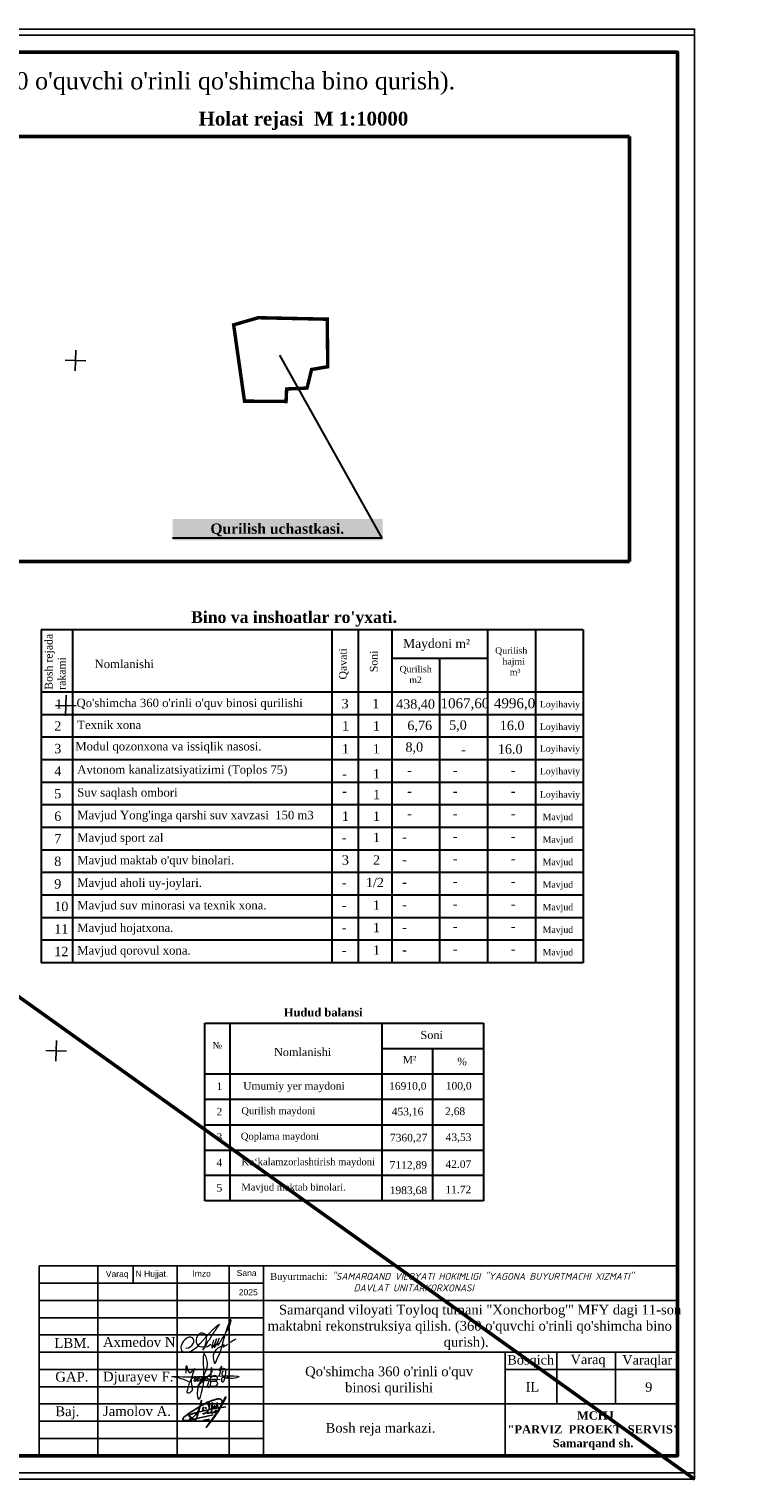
# Model space of a CAD drawing. Header units: millimetres. Extents: x -257011 to 237647566, y 2784933 to 6706507.
# Tile 369 of 451: x 10019690 to 10124908, y 5788658 to 5998658. Entities that reach past the tile are written whole.
import ezdxf

# ---------------------------------------------------------------- set-up
doc = ezdxf.new("R2010")
doc.units = ezdxf.units.MM
doc.header["$LTSCALE"] = 1000
doc.linetypes.add('ACAD_ISO02W100', pattern=[15, 12, -3])
for name, color, linetype in [('(001) Сетка', 92, 'Continuous'), ('(002) Рамка', 7, 'Continuous'), ('(040) Ограда', 7, 'Continuous')]:
    doc.layers.add(name, color=color, linetype=linetype)
doc.layers.add('Та', color=250, linetype='Continuous', lineweight=25)
doc.layers.add('Ф А С А Д', color=250, linetype='Continuous', lineweight=15)
doc.styles.add('arial', font='arial.ttf', dxfattribs={"height": 300})
doc.styles.add('Roman', font='romans')
doc.styles.get("Standard").update_dxf_attribs({"font": 'ARIALN.TTF'})
doc.styles.add('WMF-Times New Roman0', font='times.ttf')
doc.linetypes.add('KANALIS_K', pattern='A,1,["<",Standard,S=1.8,R=0,X=-0.9,Y=-0.9],3,-1,["К",Standard,S=1.8,R=0,X=-0.9,Y=-0.9],-1,10', length=16)
picture_1 = doc.add_image_def('image6.png', size_in_pixel=(1429, 926))

# ---------------------------------------------------------------- blocks, each defined once
blk = doc.blocks.new('rthtrh')
at = {"color": 5}
for p, q in [((1363854, 521167), (1363868, 521192)), ((1363868, 521192), (1363889, 521219)), ((1363889, 521219), (1363907, 521234)), ((1363907, 521234), (1363927, 521243)), ((1363927, 521243), (1363940, 521249)), ((1363940, 521249), (1363965, 521249)), ((1363965, 521249), (1363988, 521244)), ((1363988, 521244), (1364013, 521227)), ((1364013, 521227), (1364030, 521204)), ((1364030, 521204), (1364039, 521185)), ((1363834, 521118), (1363842, 521141)), ((1363834, 521086), (1363834, 521118)), ((1363834, 521056), (1363834, 521086)), ((1363840, 521035), (1363834, 521056)), ((1363845, 521017), (1363840, 521035)), ((1363842, 521141), (1363854, 521167)), ((1363865, 520990), (1363845, 521017)), ((1363882, 520966), (1363865, 520990)), ((1363895, 520959), (1363882, 520966)), ((1363917, 520946), (1363895, 520959)), ((1363951, 520940), (1363917, 520946)), ((1363996, 520940), (1363951, 520940)), ((1364033, 520940), (1363996, 520940)), ((1364017, 520962), (1364016, 520946)), ((1364016, 520946), (1364016, 520940)), ((1364026, 520997), (1364017, 520962)), ((1364037, 521043), (1364026, 520997)), ((1364075, 520948), (1364033, 520940)), ((1364044, 521090), (1364037, 521043)), ((1364039, 521185), (1364046, 521147)), ((1364046, 521147), (1364044, 521090)), ((1364148, 520999), (1364075, 520948)), ((1364568, 521050), (1364689, 521123))]:
    blk.add_line(p, q, dxfattribs=at)
for points in [[(1364210, 521100), (1364186, 521015), (1364172, 520967), (1364172, 520940), (1364173, 520926), (1364179, 520925), (1364185, 520931), (1364202, 520956), (1364218, 520984), (1364240, 521027), (1364256, 521068), (1364272, 521125), (1364269, 521122), (1364225, 520990), (1364220, 520961), (1364220, 520944), (1364225, 520939), (1364232, 520939), (1364241, 520950), (1364248, 520960), (1364254, 520969), (1364260, 520978), (1364273, 520996), (1364281, 521008), (1364288, 521027), (1364309, 521073), (1364315, 521086), (1364332, 521126), (1364332, 521134), (1364327, 521134), (1364314, 521097), (1364294, 521040), (1364290, 521012), (1364293, 520997), (1364298, 520988), (1364308, 520988), (1364316, 520999), (1364326, 521014), (1364344, 521036), (1364351, 521047), (1364377, 521090), (1364389, 521112), (1364414, 521155), (1364449, 521203), (1364476, 521258), (1364523, 521332), (1364563, 521417), (1364583, 521493), (1364590, 521517), (1364590, 521527), (1364583, 521532), (1364571, 521532), (1364561, 521512), (1364541, 521459), (1364498, 521348), (1364434, 521131), (1364395, 520998), (1364377, 520936), (1364337, 520802), (1364282, 520678), (1364249, 520605), (1364238, 520588), (1364230, 520594), (1364226, 520615), (1364222, 520638), (1364214, 520663), (1364206, 520725), (1364206, 520774), (1364224, 520814), (1364265, 520883), (1364310, 520926), (1364364, 520959), (1364411, 520988), (1364432, 520996), (1364434, 520992), (1364431, 520979), (1364419, 520970), (1364414, 520960), (1364416, 520951), (1364423, 520951), (1364434, 520958), (1364443, 520964), (1364452, 520968), (1364474, 520975), (1364483, 520978), (1364492, 520986), (1364499, 520996), (1364503, 521002), (1364511, 521006), (1364511, 521006)], [(1363608, 520919), (1363661, 520924), (1363702, 520951), (1363738, 520975), (1363765, 521018), (1363780, 521059), (1363780, 521096), (1363765, 521122), (1363753, 521142), (1363714, 521156), (1363671, 521156), (1363631, 521136), (1363583, 521097), (1363555, 521074), (1363525, 521025), (1363511, 520984), (1363500, 520955), (1363500, 520930), (1363508, 520901), (1363515, 520870), (1363535, 520855), (1363555, 520841), (1363586, 520832), (1363613, 520832), (1363645, 520832), (1363675, 520843), (1363732, 520864), (1363761, 520883), (1363817, 520921), (1363863, 520963), (1363919, 521022), (1364179, 521312), (1364247, 521377), (1364282, 521405), (1364314, 521429), (1364336, 521443), (1364310, 521401), (1364279, 521361), (1364173, 521198), (1364133, 521139), (1364110, 521102), (1364087, 521068), (1364069, 521040), (1364047, 520995), (1364019, 520954), (1364007, 520925), (1363990, 520903), (1363970, 520879)]]:
    blk.add_lwpolyline(points, dxfattribs=at)
blk = doc.blocks.new('Setka')
at = {"layer": '(001) Сетка'}
for p, q in [((-1.5, 0), (1.5, 0)), ((0, 1.5), (0, -1.5))]:
    blk.add_line(p, q, dxfattribs=at)
blk = doc.blocks.new('kjvklglhl')
at = {"layer": '(001) Сетка'}
for p in [(439.82, 524.81), (439.82, 474.81), (439.82, 424.81)]:
    blk.add_blockref('Setka', p, dxfattribs=at)
blk = doc.blocks.new('rgsxhy')
at = {"color": 5, "lineweight": 0}
for points in [[(30159764, 9369979), (30160813, 9371961), (30161022, 9373086), (30160642, 9374202), (30160529, 9371279), (30160129, 9368855), (30159952, 9368321), (30159766, 9369571), (30162641, 9370909)], [(30158604, 9370613), (30157190, 9371107), (30156449, 9371260), (30157795, 9371248), (30158983, 9371230), (30160506, 9371280), (30164964, 9371184), (30162988, 9371384), (30162918, 9371683), (30163073, 9372004)], [(30158267, 9371725), (30158292, 9372259), (30158313, 9372715), (30158693, 9371762), (30159294, 9372267), (30158930, 9370820), (30158827, 9369247), (30158463, 9369143), (30158559, 9369856), (30159235, 9371184), (30159510, 9371288), (30159540, 9370947), (30159450, 9370679), (30159339, 9370650), (30159361, 9370924), (30159747, 9371281), (30159933, 9371214), (30159918, 9370984), (30159866, 9370709), (30159740, 9370650), (30159740, 9370910), (30160119, 9371295), (30160364, 9371221), (30160282, 9370791), (30160134, 9370702), (30160156, 9370902), (30160253, 9371169), (30160416, 9371266), (30160624, 9371251), (30160631, 9370947), (30160520, 9370739), (30160416, 9370746), (30160527, 9370999), (30160698, 9371199), (30160869, 9371251), (30161010, 9371117), (30161025, 9370828), (30160854, 9370717), (30160832, 9370976), (30160958, 9371184), (30161196, 9371429), (30161627, 9371986), (30161567, 9372349), (30161322, 9370056), (30161196, 9369857), (30161032, 9369926), (30161078, 9370217), (30161143, 9370464), (30161478, 9371132), (30161961, 9371429), (30162250, 9371221), (30162198, 9370761), (30161687, 9370666), (30161515, 9370590), (30161433, 9370590), (30162154, 9370635), (30162280, 9370516), (30162243, 9370197), (30162028, 9370012), (30161575, 9370012), (30161352, 9370012), (30161322, 9370071)], [(30162509, 9371311), (30162778, 9372539), (30162525, 9372058), (30163079, 9372349), (30162934, 9370564), (30162934, 9371149), (30163657, 9371231), (30163688, 9371396), (30163665, 9371051), (30163845, 9371089), (30163853, 9371329), (30163830, 9370556)]]:
    blk.add_spline(points, degree=3, dxfattribs=at)
blk = doc.blocks.new('nerbgbdtbugbd')
at = {"color": 5, "lineweight": -2}
for points in [[(1301441, -912503, 0.3871926), (1301421, -912608, 0.2468693), (1301462, -912624, 0.1075122), (1301553, -912598, 0.0377408), (1301616, -912557, 0.0432293), (1301738, -912461), (1301856, -912351), (1302009, -912205, 0.002873), (1302157, -912056, 0.0304903), (1302203, -911998, 0.1126937), (1302215, -911961, 0.6840545), (1302174, -911935, 0.0660715), (1302090, -912059, 0.0451978), (1302060, -912132, 0.0768236), (1302054, -912193, 0.068235), (1302080, -912319, 0.2986132), (1302177, -912367, 0.1038757), (1302374, -912300, 0.0290696), (1302528, -912180), (1302675, -912025), (1302798, -911893, 0.130527), (1302852, -911776, 0.0388963), (1302856, -911737, 0.7618556), (1302821, -911725, 0.0798394), (1302802, -911765, 0.0359534), (1302781, -911857, 0.0455744), (1302785, -912031, 0.0426923), (1302803, -912110, 0.3891518), (1302905, -912166, 0.1102897), (1303059, -912099), (1303140, -912029), (1303382, -911802, 0.0334276), (1303470, -911703, 0.0129551), (1303533, -911618, 0.1437243), (1303546, -911557, 0.5877061), (1303484, -911539, 0.0594709), (1303438, -911594, 0.0548384), (1303384, -911702, 0.0606455), (1303353, -911805, 0.0833859), (1303355, -911933, 0.5059841), (1303421, -911960, 0.0746594), (1303641, -911789, 0.0267645), (1303917, -911449, 0.0698425), (1304268, -910626), (1304769, -908938, 0.0913119), (1304777, -908873, 0.6479054), (1304724, -908855, 0.1300148), (1304701, -908893), (1304249, -910540), (1303723, -912034), (1303358, -912864), (1302937, -913765), (1302456, -914865), (1303556, -912632, 0.020305), (1304025, -911521, 0.0510054), (1304177, -910920), (1304280, -910177, 0.0500611), (1304304, -909917, 0.075905), (1304266, -909734, 0.060269), (1304163, -909581, 0.2197754), (1303878, -909436, 0.0807361), (1303465, -909486, 0.0249845), (1303180, -909596, 0.0130385), (1302610, -909917, 0.0239045), (1301788, -910451), (1301162, -910954), (1300713, -911334), (1300164, -911838), (1299536, -912438), (1298972, -913021), (1298525, -913523), (1298224, -913914), (1298110, -914126), (1298090, -914220), (1298104, -914298), (1298155, -914383), (1298291, -914454), (1298501, -914462), (1298825, -914389), (1299321, -914187), (1300019, -913880), (1300989, -913450), (1303222, -912415)], [(1299333, -913786, 0.1774898), (1299290, -913897, 0.0505623), (1299288, -913979, 0.3670195), (1299369, -914060, 0.2132882), (1299452, -914018), (1299738, -913626, 0.0414268), (1300104, -913056), (1300352, -912576, 0.0300362), (1300605, -911758), (1300675, -910352), (1300613, -912033), (1300547, -912628), (1300477, -913257), (1300442, -913499), (1300421, -913685, -0.0299546), (1300383, -913939, -0.3083385), (1300235, -914061, -0.0928663), (1300150, -914038), (1299994, -913962), (1298975, -913460, -0.0731209), (1299122, -913299, -0.0362342), (1299439, -913069), (1299863, -912836), (1300474, -912500), (1301923, -911834), (1302701, -911477), (1303596, -911130), (1304048, -910967), (1305142, -910571)], [(1302164, -911013), (1302123, -910754), (1302096, -910485), (1302088, -910377, 0.9456908), (1301953, -910398, 0.0931758), (1302006, -910763, 0.0597217), (1302186, -911157, -0.0340946), (1302225, -911288, 0.0218114), (1302266, -911544, 0.4516555), (1302407, -911600), (1302580, -911477)], [(1302632, -911206), (1302686, -910890, 0.0310101), (1302691, -910593, 0.0209508), (1302677, -910448, 0.2567522), (1302634, -910391, 0.3121151), (1302582, -910404, 0.0952627), (1302548, -910463, 0.0920883), (1302520, -910679, 0.0708045), (1302568, -910903), (1302690, -911214), (1302722, -911299, 0.1825801), (1302776, -911369, 0.4802348), (1302848, -911325, 0.0467012), (1302849, -911244, 0.1708854), (1302782, -911111, 0.1795677), (1302714, -911101, 0.274631), (1302670, -911163)], [(1303084, -911166), (1303158, -911060, 0.0403562), (1303221, -910954, 0.2285131), (1303216, -910835, 0.1998977), (1303176, -910809, 0.2428565), (1303076, -910850, 0.1216605), (1303030, -910969, 0.1264383), (1303060, -911097, 0.1064961), (1303128, -911174, 0.1201125), (1303186, -911200, 0.0807957), (1303282, -911200, 0.1696912), (1303389, -911132)], [(1303717, -910580), (1303523, -910848), (1303649, -910833, -0.1393412), (1303753, -910882, -0.0645393), (1303854, -911024)], [(1301318, -911619, 0.250229), (1301354, -911511, 0.4506148), (1301272, -911473, 0.5095488), (1301192, -911723), (1301276, -911779, -0.1747015), (1301313, -911832, -0.1814843), (1301299, -911884, -0.1121061), (1301133, -912001)], [(1301637, -913772, -0.0551579), (1302758, -913351)]]:
    blk.add_lwpolyline(points, format="xyb", dxfattribs=at)
for points in [[(1303439, -910141), (1303554, -911111)], [(1301582, -911114), (1301593, -911148)], [(1301653, -911366), (1301732, -911665)]]:
    blk.add_lwpolyline(points, dxfattribs=at)
blk = doc.blocks.new('dhyjfyuk')
for p, q in [((4383414, -1184524), (4383414, -1212024)), ((4475914, -1184524), (4383414, -1184524)), ((4391914, -1184524), (4391914, -1212024)), ((4397013, -1184524), (4397013, -1187024)), ((4403414, -1184524), (4403414, -1212024)), ((4410914, -1184524), (4410914, -1212024)), ((4415914, -1184524), (4415914, -1212024)), ((4475914, -1212024), (4475914, -1184524)), ((4415914, -1187024), (4383414, -1187024)), ((4415914, -1189524), (4383414, -1189524)), ((4415914, -1189524), (4475914, -1189524)), ((4415914, -1192024), (4383414, -1192024)), ((4415914, -1194524), (4383414, -1194524)), ((4383414, -1197024), (4475914, -1197024)), ((4450914, -1212024), (4450914, -1197024)), ((4458414, -1204524), (4458414, -1197024)), ((4466914, -1204524), (4466914, -1197024)), ((4383414, -1199524), (4415914, -1199524)), ((4450914, -1199524), (4475914, -1199524)), ((4383414, -1202024), (4415914, -1202024)), ((4383414, -1204524), (4475914, -1204524)), ((4383414, -1207024), (4415914, -1207024)), ((4383414, -1209524), (4415914, -1209524))]:
    blk.add_line(p, q)
at = {"lineweight": 9, "xscale": 1.125175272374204, "yscale": 1.125175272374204, "zscale": 1.125175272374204}
blk.add_blockref('rgsxhy', (-29528647, -11744878), dxfattribs=at)
at = {"color": 5, "lineweight": 25, "xscale": 0.8159673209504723, "yscale": 0.8159673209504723, "zscale": 0.8159673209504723, "rotation": 348.2281006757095}
blk.add_blockref('nerbgbdtbugbd', (3519502, -260297, -611), dxfattribs=at)
at = {"linetype": 'ACAD_ISO02W100', "lineweight": 5, "ltscale": 70, "char_height": 883.9, "attachment_point": 1, "style": 'arial'}
for s, insert in [('Varaq', (4393061, -1185254)), ('N Hujjat.', (4397374, -1185220)), ('Imzo', (4405607, -1185185)), ('Sana', (4412025, -1185111)), ('2025', (4412332, -1187897))]:
    blk.add_mtext(s, dxfattribs=dict(at, insert=insert))
at = {"style": 'WMF-Times New Roman0'}
for s, insert, char_height, width, attachment_point in [('Buyurtmachi:{\\fISOCPEUR|b0|i1|c204|p34; "SAMARQAND VILOYATI HOKIMLIGI "YAGONA\\fISOCPEUR|b0|i1|c0|p34; \\fISOCPEUR|b0|i1|c204|p34;BUYURTMACHI XIZMATI" \\fISOCPEUR|b0|i1|c0|p34;\\P                   \\fISOCPEUR|b0|i1|c204|p34;DAVLAT UNITARKORXONASI}', (4416879, -1186878, 105406), 1000, 59035.39, 4), ('\\pi3453.25486;Samarqand viloyati Toyloq tumani "Хоnсhоrbоg\'" МFY dagi 11-son \\P\\pi1816.32378;maktabni rekonstruksiya qilish. (360 o\'quvchi o\'rinli qo\'shimcha bino \\P\\pi27327.21058;qurish).', (4414694, -1193420), 1400, 60812.6, 4), ('Axmedov N.', (4392650, -1194845), 1414.3, 17081.22, 1), ("\\pt12184.088;Qo'shimcha 360 o'rinli o'quv binosi qurilishi", (4434117, -1199099), 1400, 29815.79, 2), ('Djurayev F.', (4392650, -1199845), 1414.29, 17081.22, 1), ('Jamolov A.', (4392650, -1204845), 1414.3, 17081.22, 1), ('\\pi12888.864;{\\fTimes New Roman|b1|i0|c204|p18;\\C0;MCHJ\\P\\pi2815.884;"PARVIZ  PROEKT  SERVIS"\\P\\pi9383.364;Samarqand sh.\\C256; }', (4448452, -1205594), 1200, 29788.7, 1)]:
    blk.add_mtext(s, dxfattribs=dict(at, insert=insert, char_height=char_height, width=width, attachment_point=attachment_point))
at = {"width": 6256.98, "attachment_point": 1}
for s, insert, char_height in [('{\\fTimes New Roman|b0|i0|c204|p18;\\C1;LBM.}', (4385613, -1194981), 1414.29), ('{\\fTimes New Roman|b0|i0|c204|p18;Bosqich}', (4451239, -1197449), 1370.37), ('{\\fTimes New Roman|b0|i0|c204|p18;Varaq}', (4460421, -1197383), 1370.37), ('{\\fTimes New Roman|b0|i0|c204|p18;Varaqlar}', (4467912, -1197449), 1370.37), ('{\\fTimes New Roman|b0|i0|c0|p18;\\C1;GAP\\fTimes New Roman|b0|i0|c204|p18;.}', (4385736, -1199872), 1414.29), ('{\\fTimes New Roman|b0|i0|c204|p18;IL}', (4453907, -1201350), 1370.37), ('{\\fTimes New Roman|b0|i0|c0|p18;9}', (4471227, -1201380), 1370.37), ('{\\fTimes New Roman|b0|i0|c204|p18;\\C1;Baj.}', (4385736, -1204872), 1414.29)]:
    blk.add_mtext(s, dxfattribs=dict(at, insert=insert, char_height=char_height))

msp = doc.modelspace()

# ---------------------------------------------------------------- hatches: boundary and pattern name
at = {"layer": '(040) Ограда', "linetype": 'KANALIS_K', "ltscale": 1000}
h = msp.add_hatch(color=256, dxfattribs=at)
h.set_gradient(color1=(255, 255, 255), tint=0.41, name='INVSPHERICAL')
h.paths.add_polyline_path([(10040492.072, 5924626.006), (10070928.067, 5924626.006), (10070928.067, 5927675.277), (10040492.072, 5927675.277)])

# ---------------------------------------------------------------- linework, layer by layer
at = {"layer": '(002) Рамка', "color": 1, "lineweight": 50, "ltscale": 1000, "const_width": 500}
msp.add_lwpolyline([(10052919.924, 5956844.035), (10049347.391, 5955812.709), (10050925.141, 5944759.14), (10056947.911, 5944716.785), (10057025.968, 5946522.476), (10059985.93, 5946656.836), (10060645.424, 5949343.07), (10062986.826, 5949746.894), (10062913.74, 5956630.972), (10052919.924, 5956844.035)], dxfattribs=at)
at = {"lineweight": 50, "ltscale": 1000}
msp.add_line((9821687.281, 5998658.246), (10116156.977, 5788658.246), dxfattribs=at)
at = {"lineweight": 30}
for p, q in [((10100011.98, 5911645.197), (10021453.586, 5911645.197)), ((10021453.586, 5911645.197), (10021453.586, 5863420.9)), ((10025972.929, 5911645.197), (10025972.929, 5863420.9)), ((10063585.293, 5911645.197), (10063585.293, 5899341.044)), ((10067382.922, 5911645.197), (10067382.922, 5863420.9)), ((10072270.636, 5911645.197), (10072270.636, 5863420.9)), ((10086141.308, 5911645.197), (10086141.308, 5863420.9)), ((10093076.644, 5911645.197), (10093076.644, 5863420.9)), ((10100011.98, 5911645.197), (10100011.98, 5863420.9)), ((10072270.636, 5907558.846), (10086141.308, 5907558.846)), ((10079205.972, 5907558.846), (10079205.972, 5863420.9)), ((10100011.98, 5902606.512), (10021453.586, 5902606.512)), ((10100011.98, 5899341.044), (10021453.586, 5899341.044)), ((10063585.293, 5899341.044), (10063585.293, 5863420.9)), ((10100011.98, 5896075.577), (10021453.586, 5896075.577)), ((10100011.98, 5892810.109), (10021453.586, 5892810.109)), ((10100011.98, 5889544.641), (10021453.586, 5889544.641)), ((10100011.98, 5886279.174), (10021453.586, 5886279.174)), ((10100011.98, 5883013.706), (10021453.586, 5883013.706)), ((10100011.98, 5879748.238), (10021453.586, 5879748.238)), ((10100011.98, 5876482.77), (10021453.586, 5876482.77)), ((10100011.98, 5873217.303), (10021453.586, 5873217.303)), ((10100011.98, 5869951.835), (10021453.586, 5869951.835)), ((10100011.98, 5866686.367), (10021453.586, 5866686.367)), ((10100011.98, 5863420.9), (10021453.586, 5863420.9))]:
    msp.add_line(p, q, dxfattribs=at)
at = {"color": 5}
msp.add_lwpolyline([(9821687.281, 5789542.175), (10116156.977, 5789542.175), (10116156.977, 5997774.318), (9821687.281, 5997774.318)], close=True, dxfattribs=at)
at = {"layer": 'Defpoints', "color": 6}
msp.add_lwpolyline([(9967656.977, 5998658.246), (9967656.977, 5788658.246), (10116156.977, 5788658.246), (10116156.977, 5998658.246)], close=True, dxfattribs=at)
at = {"layer": 'Та', "lineweight": 30}
for p, q in [((10045167.333, 5854666.261), (10085576.178, 5854666.261)), ((10045167.333, 5828951.541), (10045167.333, 5854666.261)), ((10048840.865, 5828951.541), (10048840.865, 5854666.261)), ((10070882.053, 5828951.541), (10070882.053, 5854666.261)), ((10085576.178, 5854666.261), (10085576.178, 5828951.541)), ((10070882.053, 5850992.729), (10085576.178, 5850992.729)), ((10078229.115, 5828951.541), (10078229.115, 5850992.729)), ((10045167.333, 5847319.198), (10085576.178, 5847319.198)), ((10045167.333, 5843645.667), (10085576.178, 5843645.667)), ((10045167.333, 5839972.135), (10085576.178, 5839972.135)), ((10045167.333, 5836298.604), (10085576.178, 5836298.604)), ((10085576.178, 5832625.073), (10045167.333, 5832625.073)), ((10085576.178, 5828951.541), (10045167.333, 5828951.541))]:
    msp.add_line(p, q, dxfattribs=at)
msp.add_lwpolyline([(10055976.158, 5951399.246), (10070805.882, 5924934.692), (10040492.072, 5924934.692)], dxfattribs=at)
at = {"layer": 'Ф А С А Д', "color": 5, "lineweight": 50}
msp.add_lwpolyline([(9831603.097, 5792021.129), (10113678.023, 5792021.129), (10113678.023, 5995295.364), (9831603.097, 5995295.364)], close=True, dxfattribs=at)

# ---------------------------------------------------------------- block references
at = {"layer": '(002) Рамка', "lineweight": 50}
msp.add_blockref('dhyjfyuk', (5637763.878, 7004045.422), dxfattribs=at)
at = {"lineweight": 5, "xscale": 999.9999999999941, "yscale": 999.9999999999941, "zscale": 999.9999999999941, "rotation": 358.3893224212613}
msp.add_blockref('kjvklglhl', (9572044.948, 5438402.386), dxfattribs=at)
at = {"layer": 'Ф А С А Д', "xscale": 6.676455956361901, "yscale": 6.676455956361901, "zscale": 6.676455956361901}
msp.add_blockref('rthtrh', (938366.601, 2329711.219), dxfattribs=at)

# ---------------------------------------------------------------- texts
at = {"attachment_point": 4}
for s, insert, char_height, width, style in [('\\pi5289.225;Samarqand viloyati Toyloq tumani "Хоnсhоrbоg\'" МFY dagi 11-son maktabni rekonstruksiya qilish. (360 o\'quvchi o\'rinli qo\'shimcha bino qurish).', (9853891.503, 5990746.777), 2500, 224024.15487, 'WMF-Times New Roman0'), ('\\pi31918.69309;Urgut tumani " Dehqonobod " MFY dagi  37-son maktabni rekonstruksiya qilish.', (9192399.793, 5909171.305), 2600, 178805.83178, 'WMF-Times New Roman0'), ('\\pi18148.64809,t23754.26974,93492.78231;{\\fArial|b0|i0|c0|p34;2.^I \\fArial|b0|i0|c204|p34;Qurilish belgilangan "A" nuqtasidan amalga oshiriladi.}', (9840235.854, 5808459.381), 1484.641859, 79822.57247, 'Roman')]:
    msp.add_mtext(s, dxfattribs=dict(at, insert=insert, char_height=char_height, width=width, style=style))
at = {"insert": (10059472.843, 5986676.153), "char_height": 2000, "width": 64130.12618, "attachment_point": 2}
msp.add_mtext('{\\fTimes New Roman|b1|i0|c0|p18;Holat rejasi  M 1:10000}', dxfattribs=at)
at = {"color": 0, "insert": (10045976.603, 5927046.841), "char_height": 1500, "width": 49520.09265, "attachment_point": 1}
msp.add_mtext('{\\fTimes New Roman|b1|i0|c204|p18;Qurilish uchastkasi.}', dxfattribs=at)
at = {"lineweight": 30, "insert": (10058105.106, 5914339.072), "char_height": 1881.80119, "width": 64772.33946, "attachment_point": 2}
msp.add_mtext("{\\fTimes New Roman|b1|i0|c204|p18;\\H0.9x;Bino va inshoatlar ro'yxati.\\P\\H1.11111x;                         }", dxfattribs=at)
at = {"color": 7, "lineweight": 30}
for s, insert, char_height, width, attachment_point in [('{\\fTimes New Roman|b0|i0|c204|p18;\\C256;Maydoni m²}', (10073902.717, 5910313.664), 1300.74342, 10115.91176, 1), ('\\pi2351.83787;{\\fTimes New Roman|b0|i0|c204|p18;\\C256;Qurilish         \\P\\pi2708.16847;  hajmi\\P\\pi3422.97631;   m³}', (10084890.241, 5909120.86), 939.4258, 8914.89017, 1), ('{\\fTimes New Roman|b0|i0|c204|p18;\\C256;Qurilish\\P    m2}', (10073397.33, 5906425.965), 939.4258, 8914.89017, 1), ('{\\fTimes New Roman|b0|i0|c0|p18;\\C256;Loyihaviy}', (10093724.208, 5901342.055), 939.4258, 8914.89017, 1), ('{\\fTimes New Roman|b0|i0|c0|p18;\\C256;Loyihaviy}', (10093724.208, 5898076.587), 939.4258, 8914.89017, 1), ('{\\fTimes New Roman|b0|i0|c0|p18;\\C256;Loyihaviy}', (10093724.208, 5893669.18), 939.4258, 8914.89017, 7), ('{\\fTimes New Roman|b0|i0|c0|p18;\\C256;Loyihaviy}', (10093724.208, 5890403.712), 939.4258, 8914.89017, 7), ('{\\fTimes New Roman|b0|i0|c0|p18;\\C256;Loyihaviy}', (10093724.208, 5888280.184), 939.4258, 8914.89017, 1), ('{\\fTimes New Roman|b0|i0|c0|p18;\\C256;Mavjud}', (10094134.729, 5885014.716), 939.4258, 8914.89017, 1), ('{\\fTimes New Roman|b0|i0|c0|p18;\\C256;Mavjud}', (10094134.729, 5881749.249), 939.4258, 8914.89017, 1), ('{\\fTimes New Roman|b0|i0|c0|p18;\\C256;Mavjud}', (10094134.729, 5878483.781), 939.4258, 8914.89017, 1), ('{\\fTimes New Roman|b0|i0|c0|p18;\\C256;Mavjud}', (10094134.729, 5875218.313), 939.4258, 8914.89017, 1), ('{\\fTimes New Roman|b0|i0|c0|p18;\\C256;Mavjud}', (10094134.729, 5871952.845), 939.4258, 8914.89017, 1), ('{\\fTimes New Roman|b0|i0|c0|p18;\\C256;Mavjud}', (10094134.729, 5868687.378), 939.4258, 8914.89017, 1), ('{\\fTimes New Roman|b0|i0|c0|p18;\\C256;Mavjud}', (10094134.729, 5865421.91), 939.4258, 8914.89017, 1), ('\\pi2351.83787;{\\fTimes New Roman|b0|i0|c204|p18;\\C256;Qurilish         \\P\\pi2708.16847;  hajmi\\P\\pi3422.97631;   m³}', (9477464.695, 5841561.1), 998.43257, 9474.84803, 1), ('\\pi583.16117;{\\fTimes New Roman|b0|i0|c204|p18;\\C256;Umumiy\\P\\pi640.38928;maydoni \\P\\pi2290.64644;m2}', (9471705.812, 5839460.783), 998.43257, 6391.71675, 1)]:
    msp.add_mtext(s, dxfattribs=dict(at, insert=insert, char_height=char_height, width=width, attachment_point=attachment_point))
at = {"insert": (10070628.878, 5795836.912), "char_height": 1400, "attachment_point": 5}
msp.add_mtext('{\\fTimes New Roman|b0|i0|c204|p18;Bosh reja markazi\\fTimes New Roman|b0|i0|c0|p18;.}', dxfattribs=at)
at = {"layer": 'Та', "lineweight": 30, "char_height": 1129.83562, "width": 11414.90436, "attachment_point": 1, "rotation": 90}
for s, insert in [('{\\fTimes New Roman|b0|i0|c204|p18;Bosh rejada rakami}', (10021981.265, 5902956.964)), ('{\\fTimes New Roman|b0|i0|c204|p18;Qavati}', (10064612.407, 5904445.774)), ('{\\fTimes New Roman|b0|i0|c204|p18;Soni}', (10069093.445, 5905498.54))]:
    msp.add_mtext(s, dxfattribs=dict(at, insert=insert))
at = {"layer": 'Та', "lineweight": 30}
for s, insert, char_height, width, attachment_point in [('{\\fTimes New Roman|b0|i0|c204|p18;Nomlanishi}', (10029196.066, 5907314.68), 1220.22247, 32195.03724, 1), ('{\\fTimes New Roman|b0|i0|c204|p18;1}', (10023501.597, 5901557.255), 1355.80274, 9701.80254, 1), ("\\pt10619.49852;{\\fTimes New Roman|b0|i0|c204|p18;Qo'shimcha \\fTimes New Roman|b0|i0|c0|p18;360\\fTimes New Roman|b0|i0|c204|p18; o'rinli o'quv binosi qurilishi}", (10026578.634, 5901670.82), 1220.222468, 38871.3764, 1), ('{\\fTimes New Roman|b0|i0|c0|p18;3}', (10064993.326, 5901631.295), 1355.80274, 9701.80254, 1), ('{\\fTimes New Roman|b0|i0|c204|p18;1}', (10069429.98, 5901631.295), 1355.80274, 9701.80254, 1), ('{\\fTimes New Roman|b0|i0|c0|p18;438,40}', (10072896.07, 5901574.371), 1355.80274, 9701.80254, 1), ('{\\fTimes New Roman|b0|i0|c0|p18;1067,60}', (10079333.425, 5901731.597), 1440.96278, 10311.18757, 1), ('{\\fTimes New Roman|b0|i0|c0|p18;4996,0}', (10087066.016, 5901731.597), 1440.96278, 10311.18757, 1), ('{\\fTimes New Roman|b0|i0|c204|p18;2}', (10023352.496, 5898388.347), 1355.80274, 9701.80254, 1), ('{\\fTimes New Roman|b0|i0|c0|p18;Texnik xona}', (10026685.471, 5898491.148), 1220.22247, 34439.11093, 1), ('{\\fTimes New Roman|b0|i0|c0|p18;1}', (10065058.243, 5898415.722), 1355.80274, 9701.80254, 1), ('{\\fTimes New Roman|b0|i0|c0|p18;1}', (10069537.952, 5898415.722), 1355.80274, 9701.80254, 1), ('{\\fTimes New Roman|b0|i0|c0|p18;6,76}', (10074530.082, 5898481.307), 1355.80274, 9701.80254, 1), ('{\\fTimes New Roman|b0|i0|c0|p18;5,0}', (10080577.518, 5898538.056), 1355.80274, 9701.80254, 1), ('{\\fTimes New Roman|b0|i0|c0|p18;16.0}', (10087920.93, 5898479.503), 1355.80274, 9701.80254, 1), ('{\\fTimes New Roman|b0|i0|c204|p18;3}', (10023352.496, 5895122.879), 1355.80274, 9701.80254, 1), ('{\\fTimes New Roman|b0|i0|c0|p18;Modul qozonxona va issiqlik nasosi\\fTimes New Roman|b0|i0|c204|p18;.}', (10026405.046, 5893773.999), 1220.222468, 34439.11093, 7), ('{\\fTimes New Roman|b0|i0|c0|p18;1}', (10065035.593, 5893735.432), 1355.80274, 9701.80254, 7), ('{\\fTimes New Roman|b0|i0|c0|p18;1}', (10069515.302, 5893735.432), 1355.80274, 9701.80254, 7), ('{\\fTimes New Roman|b0|i0|c0|p18;8,0}', (10074249.656, 5893669.846), 1355.80274, 9701.80254, 7), ('{\\fTimes New Roman|b0|i0|c0|p18;16.0}', (10087640.505, 5893671.651), 1355.80274, 9701.80254, 7), ('{\\fTimes New Roman|b0|i0|c204|p18;-}', (10082298.478, 5893632.327), 1355.80274, 3842.8303, 7), ('{\\fTimes New Roman|b0|i0|c0|p18;4}', (10023352.496, 5891857.411), 1355.80274, 9701.80254, 1), ('{\\fTimes New Roman|b0|i0|c0|p18;Avtonom kanalizatsiyatizimi (Toplos 75)}', (10026685.471, 5890394.538), 1220.22247, 34439.11093, 7), ('{\\fTimes New Roman|b0|i0|c0|p18;-}', (10065058.243, 5890111.336), 1355.80274, 9701.80254, 7), ('{\\fTimes New Roman|b0|i0|c204|p18;1}', (10069537.952, 5890111.336), 1355.80274, 9701.80254, 7), ('{\\fTimes New Roman|b0|i0|c0|p18;-}', (10074492.06, 5890627.401), 1355.80274, 9701.80254, 7), ('{\\fTimes New Roman|b0|i0|c0|p18;-}', (10081123.451, 5890627.401), 1355.80274, 9701.80254, 7), ('{\\fTimes New Roman|b0|i0|c0|p18;-}', (10089530.834, 5890627.401), 1355.80274, 9701.80254, 7), ('{\\fTimes New Roman|b0|i0|c0|p18;5}', (10023352.496, 5888591.943), 1355.80274, 9701.80254, 1), ('{\\fTimes New Roman|b0|i0|c0|p18;Suv saqlash ombori}', (10026685.471, 5888694.745), 1220.22247, 38871.3764, 1), ('{\\fTimes New Roman|b0|i0|c204|p18;1}', (10069551.828, 5888469.164), 1355.80274, 9701.80254, 1), ('{\\fTimes New Roman|b0|i0|c0|p18;-}', (10065058.243, 5888977.946), 1355.80274, 9701.80254, 1), ('{\\fTimes New Roman|b0|i0|c0|p18;-}', (10074492.06, 5888977.946), 1355.80274, 9701.80254, 1), ('{\\fTimes New Roman|b0|i0|c0|p18;-}', (10081123.451, 5888977.946), 1355.80274, 9701.80254, 1), ('{\\fTimes New Roman|b0|i0|c0|p18;-}', (10089530.834, 5888977.946), 1355.80274, 9701.80254, 1), ('{\\fTimes New Roman|b0|i0|c0|p18;6}', (10023352.496, 5885326.476), 1355.80274, 9701.80254, 1), ("{\\fTimes New Roman|b0|i0|c0|p18;Mavjud Yong'inga qarshi suv xavzasi  150 m3}", (10026685.471, 5885429.277), 1220.22247, 34439.11093, 1), ('{\\fTimes New Roman|b0|i0|c204|p18;1}', (10065029.82, 5885325.112), 1355.80274, 9701.80254, 1), ('{\\fTimes New Roman|b0|i0|c0|p18;1}', (10069537.952, 5885327.117), 1355.80274, 9701.80254, 1), ('{\\fTimes New Roman|b0|i0|c0|p18;-}', (10074492.06, 5885712.479), 1355.80274, 9701.80254, 1), ('{\\fTimes New Roman|b0|i0|c0|p18;-}', (10081123.451, 5885712.479), 1355.80274, 9701.80254, 1), ('{\\fTimes New Roman|b0|i0|c0|p18;-}', (10089530.834, 5885712.479), 1355.80274, 9701.80254, 1), ('{\\fTimes New Roman|b0|i0|c0|p18;Mavjud sport zal}', (10026685.471, 5882163.809), 1220.22247, 34439.11093, 1), ('{\\fTimes New Roman|b0|i0|c204|p18;1}', (10069537.952, 5882258.945), 1355.80274, 9701.80254, 1), ('{\\fTimes New Roman|b0|i0|c0|p18;7}', (10023352.496, 5882061.008), 1355.80274, 9701.80254, 1), ('{\\fTimes New Roman|b0|i0|c0|p18;-}', (10065034.263, 5882255.328), 1355.80274, 9701.80254, 1), ('{\\fTimes New Roman|b0|i0|c0|p18;-}', (10073763.489, 5882323.045), 1355.80274, 9701.80254, 1), ('{\\fTimes New Roman|b0|i0|c0|p18;-}', (10081123.451, 5882447.011), 1355.80274, 9701.80254, 1), ('{\\fTimes New Roman|b0|i0|c0|p18;-}', (10089530.834, 5882447.011), 1355.80274, 9701.80254, 1), ('{\\fTimes New Roman|b0|i0|c0|p18;8}', (10023352.496, 5878795.54), 1355.80274, 9701.80254, 1), ("{\\fTimes New Roman|b0|i0|c0|p18;Mavjud maktab o'quv binolari.}", (10026685.471, 5878898.342), 1220.22247, 34439.11093, 1), ('{\\fTimes New Roman|b0|i0|c0|p18;3}', (10065034.263, 5878989.86), 1355.80274, 9701.80254, 1), ('{\\fTimes New Roman|b0|i0|c0|p18;2}', (10069537.952, 5878993.477), 1355.80274, 9701.80254, 1), ('{\\fTimes New Roman|b0|i0|c0|p18;-}', (10073763.489, 5879057.577), 1355.80274, 9701.80254, 1), ('{\\fTimes New Roman|b0|i0|c0|p18;-}', (10081123.451, 5879181.543), 1355.80274, 9701.80254, 1), ('{\\fTimes New Roman|b0|i0|c0|p18;-}', (10089530.834, 5879181.543), 1355.80274, 9701.80254, 1), ('{\\fTimes New Roman|b0|i0|c0|p18;1/2}', (10068514.183, 5875728.009), 1355.80274, 9701.80254, 1), ('{\\fTimes New Roman|b0|i0|c0|p18;9}', (10023352.496, 5875530.073), 1355.80274, 9701.80254, 1), ('{\\fTimes New Roman|b0|i0|c0|p18;Mavjud aholi uy-joylari.}', (10026685.471, 5875632.874), 1220.22247, 34439.11093, 1), ('{\\fTimes New Roman|b0|i0|c0|p18;-}', (10065034.263, 5875724.393), 1355.80274, 9701.80254, 1), ('{\\fTimes New Roman|b0|i0|c0|p18;-}', (10073763.489, 5875792.11), 1355.80274, 9701.80254, 1), ('{\\fTimes New Roman|b0|i0|c0|p18;-}', (10081123.451, 5875916.075), 1355.80274, 9701.80254, 1), ('{\\fTimes New Roman|b0|i0|c0|p18;-}', (10089530.834, 5875916.075), 1355.80274, 9701.80254, 1), ('{\\fTimes New Roman|b0|i0|c0|p18;10}', (10023352.496, 5872264.605), 1355.80274, 9701.80254, 1), ('{\\fTimes New Roman|b0|i0|c0|p18;Mavjud suv minorasi va texnik xona.}', (10026685.471, 5872367.406), 1220.22247, 38871.3764, 1), ('{\\fTimes New Roman|b0|i0|c0|p18;-}', (10065034.263, 5872458.925), 1355.80274, 9701.80254, 1), ('{\\fTimes New Roman|b0|i0|c0|p18;1}', (10069537.952, 5872462.542), 1355.80274, 9701.80254, 1), ('{\\fTimes New Roman|b0|i0|c0|p18;-}', (10073763.489, 5872526.642), 1355.80274, 9701.80254, 1), ('{\\fTimes New Roman|b0|i0|c0|p18;-}', (10081123.451, 5872650.608), 1355.80274, 9701.80254, 1), ('{\\fTimes New Roman|b0|i0|c0|p18;-}', (10089530.834, 5872650.608), 1355.80274, 9701.80254, 1), ('{\\fTimes New Roman|b0|i0|c0|p18;11}', (10023352.496, 5868999.137), 1355.80274, 9701.80254, 1), ('{\\fTimes New Roman|b0|i0|c0|p18;Mavjud hojatxona.}', (10026685.471, 5869101.939), 1220.22247, 38871.3764, 1), ('{\\fTimes New Roman|b0|i0|c0|p18;-}', (10065034.263, 5869193.457), 1355.80274, 9701.80254, 1), ('{\\fTimes New Roman|b0|i0|c0|p18;1}', (10069537.952, 5869197.074), 1355.80274, 9701.80254, 1), ('{\\fTimes New Roman|b0|i0|c0|p18;-}', (10073763.489, 5869261.174), 1355.80274, 9701.80254, 1), ('{\\fTimes New Roman|b0|i0|c0|p18;-}', (10081123.451, 5869385.14), 1355.80274, 9701.80254, 1), ('{\\fTimes New Roman|b0|i0|c0|p18;-}', (10089530.834, 5869385.14), 1355.80274, 9701.80254, 1), ('{\\fTimes New Roman|b0|i0|c0|p18;12}', (10023352.496, 5865733.669), 1355.80274, 9701.80254, 1), ('{\\fTimes New Roman|b0|i0|c0|p18;Mavjud qorovul xona.}', (10026685.471, 5865836.471), 1220.22247, 38871.3764, 1), ('{\\fTimes New Roman|b0|i0|c0|p18;1}', (10069537.952, 5865931.606), 1355.80274, 9701.80254, 1), ('{\\fTimes New Roman|b0|i0|c0|p18;-}', (10081123.451, 5866119.672), 1355.80274, 9701.80254, 1), ('{\\fTimes New Roman|b0|i0|c0|p18;-}', (10089530.834, 5866119.672), 1355.80274, 9701.80254, 1), ('{\\fTimes New Roman|b0|i0|c0|p18;-}', (10065034.263, 5865927.99), 1355.80274, 9701.80254, 1), ('{\\fTimes New Roman|b0|i0|c0|p18;-}', (10073763.489, 5865995.707), 1355.80274, 9701.80254, 1)]:
    msp.add_mtext(s, dxfattribs=dict(at, insert=insert, char_height=char_height, width=width, attachment_point=attachment_point))
at = {"layer": 'Та', "attachment_point": 1}
for s, insert, char_height, width in [('{\\fTimes New Roman|b1|i0|c204|p18;Hudud balansi}', (10056606.962, 5856841.302), 1200, 20311.27049), ('{\\fTimes New Roman|b0|i0|c204|p18;Soni}', (10076424.644, 5853558.257), 1175.53003, 10298.28562), ('{\\fTimes New Roman|b0|i0|c204|p18; \\fTimes New Roman|b0|i0|c204|p0;\\H0.875x;№\\fTimes New Roman|b0|i0|c204|p18;\\H1.143x; }', (10045882.715, 5851926.078), 1102.059404, 10298.28562), ('{\\fTimes New Roman|b0|i0|c204|p18;Nomlanishi}', (10055195.057, 5851084.182), 1175.53003, 10298.28562), ('{\\fTimes New Roman|b0|i0|c204|p18;М²}', (10073853.08, 5849937.585), 1102.0594, 4376.03594), ('{\\fTimes New Roman|b0|i0|c204|p18;%}', (10081755.63, 5849682.96), 1102.0594, 3820.5479), ('{\\fTimes New Roman|b0|i0|c204|p18;1}', (10046875.966, 5846081.612), 1102.0594, 7886.07545), ('{\\fTimes New Roman|b0|i0|c204|p18; Umumiy yer maydoni}', (10050325.193, 5846142.847), 1102.0594, 16483.14864), ('{\\fTimes New Roman|b0|i0|c0|p18;16910\\fTimes New Roman|b0|i0|c204|p18;,\\fTimes New Roman|b0|i0|c0|p18;0}', (10071884.337, 5846132.448), 1102.059404, 6344.77888), ('{\\fTimes New Roman|b0|i0|c204|p18;100,0}', (10080097.308, 5846154.79), 1102.0594, 5478.87059), ('{\\fTimes New Roman|b0|i0|c204|p18;2}', (10046875.966, 5842408.081), 1102.0594, 7886.07545), ('{\\fTimes New Roman|b0|i0|c204|p18;Qurilish maydoni}', (10050467.048, 5842502.512), 1010.22112, 14680.39155), ('{\\fTimes New Roman|b0|i0|c0|p18;453\\fTimes New Roman|b0|i0|c204|p18;,\\fTimes New Roman|b0|i0|c0|p18;16}', (10072261.22, 5842435.688), 1102.059404, 5967.89572), ('{\\fTimes New Roman|b0|i0|c0|p18;2\\fTimes New Roman|b0|i0|c204|p18;,\\fTimes New Roman|b0|i0|c0|p18;68}', (10079986.369, 5842462.503), 1102.059404, 5589.80934), ('{\\fTimes New Roman|b0|i0|c204|p18;3}', (10046875.966, 5838734.549), 1102.0594, 7886.07545), ('{\\fTimes New Roman|b0|i0|c204|p18;Qoplama maydoni}', (10050396.122, 5838811.239), 1010.22112, 13162.53057), ('{\\fTimes New Roman|b0|i0|c0|p18;7360,27}', (10072002.207, 5838649.555), 1102.0594, 5887.42622), ('{\\fTimes New Roman|b0|i0|c0|p18;43,53}', (10080066.845, 5838716.353), 1102.0594, 5509.33358), ('{\\fTimes New Roman|b0|i0|c204|p18;4}', (10046875.966, 5835061.018), 1102.0594, 7886.07545), ('{\\fTimes New Roman|b0|i0|c204|p18;Ko‘kalamzorlashtirish maydoni}', (10050467.048, 5835113.362), 1010.22112, 19655.06937), ('{\\fTimes New Roman|b0|i0|c0|p18;7112,89}', (10071966.154, 5834696.393), 1102.0594, 6262.96098), ('{\\fTimes New Roman|b0|i0|c0|p18;42\\fTimes New Roman|b0|i0|c204|p18;.\\fTimes New Roman|b0|i0|c0|p18;07}', (10080040.013, 5834808.962), 1102.059404, 5536.1651), ('{\\fTimes New Roman|b0|i0|c0|p18;5}', (10046875.966, 5831387.487), 1102.0594, 7886.07545), ('{\\fTimes New Roman|b0|i0|c0|p18;Mavjud maktab binolari.}', (10050467.048, 5831439.831), 1010.22112, 19655.06937), ('{\\fTimes New Roman|b0|i0|c0|p18;1983,68}', (10071966.154, 5831022.861), 1102.0594, 6262.96098), ('{\\fTimes New Roman|b0|i0|c0|p18;11\\fTimes New Roman|b0|i0|c204|p18;.\\fTimes New Roman|b0|i0|c0|p18;72}', (10080040.013, 5831135.43), 1102.059404, 5536.1651)]:
    msp.add_mtext(s, dxfattribs=dict(at, insert=insert, char_height=char_height, width=width))

# ---------------------------------------------------------------- pictures from other files: only their frames are drawn
at = {"lineweight": 50, "ltscale": 1000}
image = msp.add_image(picture_1, insert=(10011692.946, 5921517.516), size_in_units=(95014.626, 61570.01), dxfattribs=at)
image.dxf.flags = 7

doc.saveas('drawing.dxf')
